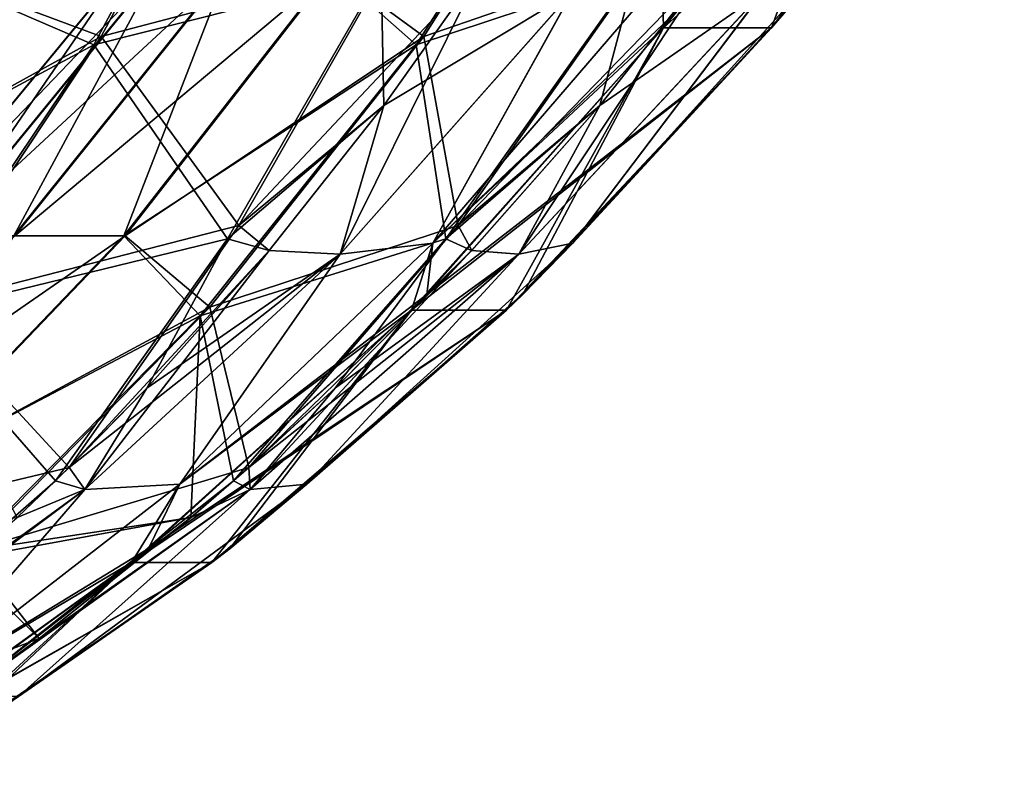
# Model space of a CAD drawing. Header units: millimetres. Extents: x -39.5 to 39.5, y -2 to 94.9.
# Tile 362 of 656: x 35.4 to 37.1, y -1.1 to 0.2. Entities that reach past the tile are written whole.
import ezdxf

# ---------------------------------------------------------------- set-up
doc = ezdxf.new("R2010")
doc.units = ezdxf.units.MM
doc.header["$LTSCALE"] = 65.185185
for name, color, linetype in [('231', 7, 'CONTINUOUS'), ('264', 7, 'CONTINUOUS'), ('265', 7, 'CONTINUOUS'), ('266', 7, 'CONTINUOUS'), ('370', 7, 'CONTINUOUS'), ('371', 7, 'CONTINUOUS'), ('376', 7, 'CONTINUOUS'), ('377', 7, 'CONTINUOUS')]:
    doc.layers.add(name, color=color, linetype=linetype)

msp = doc.modelspace()

# ---------------------------------------------------------------- linework, layer by layer
at = {"layer": '231', "linetype": 'Continuous'}
for points in [[(36.522, 0.1909, -5.5134), (37.0715, 0.6811, -4.1088), (36.4997, 0.163, -5.5061), (36.522, 0.1909, -5.5134)], [(36.4997, 0.163, -5.5061), (37.0715, 0.6811, -4.1088), (36.6811, 0.163, -4.1284), (36.4997, 0.163, -5.5061)], [(36.6811, 0.163, 4.1284), (36.8718, 0.6811, 5.626), (36.4997, 0.163, 5.5061), (36.6811, 0.163, 4.1284)], [(36.4997, 0.163, 5.5061), (36.8718, 0.6811, 5.626), (36.522, 0.191, 5.5134), (36.4997, 0.163, 5.5061)], [(36.6811, 0.163, -4.1284), (37.0715, 0.6811, -4.1088), (36.7047, 0.1911, -4.1271), (36.6811, 0.163, -4.1284)], [(36.7045, 0.1909, 4.1271), (36.8718, 0.6811, 5.626), (36.6811, 0.163, 4.1284), (36.7045, 0.1909, 4.1271)], [(36.1027, -0.2842, -5.3751), (36.6811, 0.163, -4.1284), (36.0766, -0.3107, -5.3664), (36.1027, -0.2842, -5.3751)], [(36.0766, -0.3107, -5.3664), (36.6811, 0.163, -4.1284), (36.2362, -0.3107, -4.1538), (36.0766, -0.3107, -5.3664)], [(36.2362, -0.3107, 4.1538), (36.4997, 0.163, 5.5061), (36.0766, -0.3107, 5.3664), (36.2362, -0.3107, 4.1538)], [(36.0766, -0.3107, 5.3664), (36.4997, 0.163, 5.5061), (36.1028, -0.2842, 5.3751), (36.0766, -0.3107, 5.3664)], [(36.4997, 0.163, -5.5061), (36.6811, 0.163, -4.1284), (36.1027, -0.2842, -5.3751), (36.4997, 0.163, -5.5061)], [(36.2362, -0.3107, -4.1538), (36.6811, 0.163, -4.1284), (36.2639, -0.284, -4.1521), (36.2362, -0.3107, -4.1538)], [(36.2637, -0.2842, 4.1521), (36.4997, 0.163, 5.5061), (36.2362, -0.3107, 4.1538), (36.2637, -0.2842, 4.1521)], [(36.6811, 0.163, 4.1284), (36.4997, 0.163, 5.5061), (36.2637, -0.2842, 4.1521), (36.6811, 0.163, 4.1284)], [(35.6356, -0.7109, -5.2196), (36.2362, -0.3107, -4.1538), (35.6068, -0.7343, -5.21), (35.6356, -0.7109, -5.2196)], [(35.6068, -0.7343, -5.21), (36.2362, -0.3107, -4.1538), (35.742, -0.7343, -4.1832), (35.6068, -0.7343, -5.21)], [(35.742, -0.7343, 4.1832), (36.0766, -0.3107, 5.3664), (35.6068, -0.7343, 5.21), (35.742, -0.7343, 4.1832)], [(35.6068, -0.7343, 5.21), (36.0766, -0.3107, 5.3664), (35.6356, -0.7109, 5.2196), (35.6068, -0.7343, 5.21)], [(36.0766, -0.3107, -5.3664), (36.2362, -0.3107, -4.1538), (35.6356, -0.7109, -5.2196), (36.0766, -0.3107, -5.3664)], [(35.742, -0.7343, -4.1832), (36.2362, -0.3107, -4.1538), (35.7725, -0.7107, -4.1814), (35.742, -0.7343, -4.1832)], [(35.7722, -0.7109, 4.1815), (36.0766, -0.3107, 5.3664), (35.742, -0.7343, 4.1832), (35.7722, -0.7109, 4.1815)], [(36.2362, -0.3107, 4.1538), (36.0766, -0.3107, 5.3664), (35.7722, -0.7109, 4.1815), (36.2362, -0.3107, 4.1538)], [(35.1229, -1.0854, -5.0505), (35.742, -0.7343, -4.1832), (35.0953, -1.1032, -5.0414), (35.1229, -1.0854, -5.0505)], [(35.0953, -1.1032, -5.0414), (35.742, -0.7343, -4.1832), (35.2043, -1.1032, -4.2137), (35.0953, -1.1032, -5.0414)], [(35.2043, -1.1032, 4.2137), (35.6068, -0.7343, 5.21), (35.0953, -1.1032, 5.0414), (35.2043, -1.1032, 4.2137)], [(35.0953, -1.1032, 5.0414), (35.6068, -0.7343, 5.21), (35.123, -1.0853, 5.0505), (35.0953, -1.1032, 5.0414)], [(35.6068, -0.7343, -5.21), (35.742, -0.7343, -4.1832), (35.1229, -1.0854, -5.0505), (35.6068, -0.7343, -5.21)], [(35.2043, -1.1032, -4.2137), (35.742, -0.7343, -4.1832), (35.2335, -1.0853, -4.2121), (35.2043, -1.1032, -4.2137)], [(35.2333, -1.0854, 4.2121), (35.6068, -0.7343, 5.21), (35.2043, -1.1032, 4.2137), (35.2333, -1.0854, 4.2121)], [(35.742, -0.7343, 4.1832), (35.6068, -0.7343, 5.21), (35.2333, -1.0854, 4.2121), (35.742, -0.7343, 4.1832)]]:
    msp.add_3dface(points, dxfattribs=at)
at = {"layer": '264', "linetype": 'Continuous'}
for points in [[(35.5436, 0.1348, -6.7689), (35.2514, 0.2611, -7.3093), (35.8098, 0.6306, -6.9942), (35.5436, 0.1348, -6.7689)], [(35.5436, 0.1348, -6.7689), (35.8098, 0.6306, -6.9942), (36.026, 0.2565, -6.389), (35.5436, 0.1348, -6.7689)], [(36.0306, 0.0329, -6.1435), (36.026, 0.2565, -6.389), (36.1963, 0.2672, -6.2408), (36.0306, 0.0329, -6.1435)], [(34.9476, -0.1857, -7.0995), (35.2514, 0.2611, -7.3093), (35.5436, 0.1348, -6.7689), (34.9476, -0.1857, -7.0995)], [(35.5436, 0.1348, -6.7689), (36.026, 0.2565, -6.389), (35.7681, -0.1907, -6.1232), (35.5436, 0.1348, -6.7689)], [(35.7681, -0.1907, -6.1232), (36.026, 0.2565, -6.389), (36.0306, 0.0329, -6.1435), (35.7681, -0.1907, -6.1232)], [(35.2381, -0.3203, -6.5103), (34.9476, -0.1857, -7.0995), (35.5436, 0.1348, -6.7689), (35.2381, -0.3203, -6.5103)], [(35.2381, -0.3203, -6.5103), (35.5436, 0.1348, -6.7689), (35.7681, -0.1907, -6.1232), (35.2381, -0.3203, -6.5103)], [(35.8378, -0.2107, -6.0313), (35.7681, -0.1907, -6.1232), (36.0306, 0.0329, -6.1435), (35.8378, -0.2107, -6.0313)], [(35.2381, -0.3203, -6.5103), (35.7681, -0.1907, -6.1232), (35.4795, -0.5971, -5.8256), (35.2381, -0.3203, -6.5103)], [(35.4795, -0.5971, -5.8256), (35.7681, -0.1907, -6.1232), (35.6327, -0.4414, -5.9128), (35.4795, -0.5971, -5.8256)], [(35.6327, -0.4414, -5.9128), (35.7681, -0.1907, -6.1232), (35.8378, -0.2107, -6.0313), (35.6327, -0.4414, -5.9128)], [(35.2381, -0.3203, -6.5103), (35.4795, -0.5971, -5.8256), (35.4152, -0.6586, -5.7893), (35.2381, -0.3203, -6.5103)]]:
    msp.add_3dface(points, dxfattribs=at)
at = {"layer": '265', "linetype": 'Continuous'}
for points in [[(36.0844, 0.1348, 2.6611), (35.942, 0.2611, 2.0635), (36.3999, 0.6306, 2.5123), (36.0844, 0.1348, 2.6611)], [(36.4097, 0.6432, -2.5147), (35.9443, 0.2611, -2.0697), (36.0973, 0.1489, -2.6625), (36.4097, 0.6432, -2.5147)], [(36.0844, 0.1348, 2.6611), (36.3999, 0.6306, 2.5123), (36.452, 0.2565, 3.1529), (36.0844, 0.1348, 2.6611)], [(36.4684, 0.2769, -3.1508), (36.4097, 0.6432, -2.5147), (36.0973, 0.1489, -2.6625), (36.4684, 0.2769, -3.1508)], [(36.155, -0.1688, -3.3386), (36.4684, 0.2769, -3.1508), (36.0973, 0.1489, -2.6625), (36.155, -0.1688, -3.3386)], [(36.155, -0.1688, -3.3386), (36.5781, 0.2672, -3.3402), (36.4684, 0.2769, -3.1508), (36.155, -0.1688, -3.3386)], [(36.3931, 0.033, -3.3912), (36.5781, 0.2672, -3.3402), (36.155, -0.1688, -3.3386), (36.3931, 0.033, -3.3912)], [(36.3929, 0.0329, 3.3912), (36.452, 0.2565, 3.1529), (36.5781, 0.2672, 3.3402), (36.3929, 0.0329, 3.3912)], [(35.2238, -0.1857, -0.3226), (35.5925, 0.2611, -0.3043), (35.2234, -0.1857, 0.3156), (35.2238, -0.1857, -0.3226)], [(35.2234, -0.1857, 0.3156), (35.5925, 0.2611, -0.3043), (35.5922, 0.2611, 0.2977), (35.2234, -0.1857, 0.3156)], [(35.2234, -0.1857, 0.3156), (35.5922, 0.2611, 0.2977), (35.2855, -0.1857, 0.9507), (35.2234, -0.1857, 0.3156)], [(35.2866, -0.1857, -0.9577), (35.6518, 0.2611, -0.9033), (35.2238, -0.1857, -0.3226), (35.2866, -0.1857, -0.9577)], [(35.2238, -0.1857, -0.3226), (35.6518, 0.2611, -0.9033), (35.5925, 0.2611, -0.3043), (35.2238, -0.1857, -0.3226)], [(35.2855, -0.1857, 0.9507), (35.5922, 0.2611, 0.2977), (35.6508, 0.2611, 0.8968), (35.2855, -0.1857, 0.9507)], [(35.2855, -0.1857, 0.9507), (35.6508, 0.2611, 0.8968), (35.4096, -0.1857, 1.5767), (35.2855, -0.1857, 0.9507)], [(35.4113, -0.1857, -1.5835), (35.7694, 0.2611, -1.4937), (35.2866, -0.1857, -0.9577), (35.4113, -0.1857, -1.5835)], [(35.2866, -0.1857, -0.9577), (35.7694, 0.2611, -1.4937), (35.6518, 0.2611, -0.9033), (35.2866, -0.1857, -0.9577)], [(35.4096, -0.1857, 1.5767), (35.6508, 0.2611, 0.8968), (35.7678, 0.2611, 1.4873), (35.4096, -0.1857, 1.5767)], [(35.4096, -0.1857, 1.5767), (35.7678, 0.2611, 1.4873), (35.5943, -0.1857, 2.1876), (35.4096, -0.1857, 1.5767)], [(35.5966, -0.1857, -2.1942), (35.9443, 0.2611, -2.0697), (35.4113, -0.1857, -1.5835), (35.5966, -0.1857, -2.1942)], [(35.4113, -0.1857, -1.5835), (35.9443, 0.2611, -2.0697), (35.7694, 0.2611, -1.4937), (35.4113, -0.1857, -1.5835)], [(35.5943, -0.1857, 2.1876), (35.7678, 0.2611, 1.4873), (35.942, 0.2611, 2.0635), (35.5943, -0.1857, 2.1876)], [(35.5943, -0.1857, 2.1876), (35.942, 0.2611, 2.0635), (36.0844, 0.1348, 2.6611), (35.5943, -0.1857, 2.1876)], [(35.9443, 0.2611, -2.0697), (35.5966, -0.1857, -2.1942), (36.0973, 0.1489, -2.6625), (35.9443, 0.2611, -2.0697)], [(36.0844, 0.1348, 2.6611), (36.452, 0.2565, 3.1529), (36.1342, -0.1907, 3.3429), (36.0844, 0.1348, 2.6611)], [(36.1342, -0.1907, 3.3429), (36.452, 0.2565, 3.1529), (36.3929, 0.0329, 3.3912), (36.1342, -0.1907, 3.3429)], [(36.0973, 0.1489, -2.6625), (35.5966, -0.1857, -2.1942), (35.7387, -0.3054, -2.8321), (36.0973, 0.1489, -2.6625)], [(36.155, -0.1688, -3.3386), (36.0973, 0.1489, -2.6625), (35.7387, -0.3054, -2.8321), (36.155, -0.1688, -3.3386)], [(35.7224, -0.3203, 2.8319), (35.5943, -0.1857, 2.1876), (36.0844, 0.1348, 2.6611), (35.7224, -0.3203, 2.8319)], [(35.7224, -0.3203, 2.8319), (36.0844, 0.1348, 2.6611), (36.1342, -0.1907, 3.3429), (35.7224, -0.3203, 2.8319)], [(36.1777, -0.2107, 3.4497), (36.1342, -0.1907, 3.3429), (36.3929, 0.0329, 3.3912), (36.1777, -0.2107, 3.4497)], [(36.1779, -0.2105, -3.4497), (36.3931, 0.033, -3.3912), (36.155, -0.1688, -3.3386), (36.1779, -0.2105, -3.4497)], [(35.8039, -0.5746, -3.5491), (36.155, -0.1688, -3.3386), (35.7387, -0.3054, -2.8321), (35.8039, -0.5746, -3.5491)], [(35.8039, -0.5746, -3.5491), (36.1779, -0.2105, -3.4497), (36.155, -0.1688, -3.3386), (35.8039, -0.5746, -3.5491)], [(35.2074, -0.592, -2.3335), (35.5966, -0.1857, -2.1942), (35.0102, -0.592, -1.6841), (35.2074, -0.592, -2.3335)], [(35.0102, -0.592, -1.6841), (35.5966, -0.1857, -2.1942), (35.4113, -0.1857, -1.5835), (35.0102, -0.592, -1.6841)], [(35.2049, -0.592, 2.3265), (35.4096, -0.1857, 1.5767), (35.5943, -0.1857, 2.1876), (35.2049, -0.592, 2.3265)], [(35.2049, -0.592, 2.3265), (35.5943, -0.1857, 2.1876), (35.7224, -0.3203, 2.8319), (35.2049, -0.592, 2.3265)], [(35.5966, -0.1857, -2.1942), (35.2074, -0.592, -2.3335), (35.7387, -0.3054, -2.8321), (35.5966, -0.1857, -2.1942)], [(35.7224, -0.3203, 2.8319), (36.1342, -0.1907, 3.3429), (35.7783, -0.5971, 3.5557), (35.7224, -0.3203, 2.8319)], [(35.7783, -0.5971, 3.5557), (36.1342, -0.1907, 3.3429), (35.9489, -0.4414, 3.5111), (35.7783, -0.5971, 3.5557)], [(35.9489, -0.4414, 3.5111), (36.1342, -0.1907, 3.3429), (36.1777, -0.2107, 3.4497), (35.9489, -0.4414, 3.5111)], [(35.9491, -0.4412, -3.5111), (36.1779, -0.2105, -3.4497), (35.8039, -0.5746, -3.5491), (35.9491, -0.4412, -3.5111)], [(35.7387, -0.3054, -2.8321), (35.2074, -0.592, -2.3335), (35.338, -0.7144, -3.0216), (35.7387, -0.3054, -2.8321)], [(35.8039, -0.5746, -3.5491), (35.7387, -0.3054, -2.8321), (35.338, -0.7144, -3.0216), (35.8039, -0.5746, -3.5491)], [(35.318, -0.7296, 3.0226), (35.2049, -0.592, 2.3265), (35.7224, -0.3203, 2.8319), (35.318, -0.7296, 3.0226)], [(35.318, -0.7296, 3.0226), (35.7224, -0.3203, 2.8319), (35.7068, -0.6586, 3.5741), (35.318, -0.7296, 3.0226)], [(35.7224, -0.3203, 2.8319), (35.7783, -0.5971, 3.5557), (35.7068, -0.6586, 3.5741), (35.7224, -0.3203, 2.8319)], [(35.8039, -0.5746, -3.5491), (35.338, -0.7144, -3.0216), (35.707, -0.6584, -3.574), (35.8039, -0.5746, -3.5491)], [(35.318, -0.7296, 3.0226), (35.7068, -0.6586, 3.5741), (35.452, -0.8618, 3.6385), (35.318, -0.7296, 3.0226)], [(35.707, -0.6584, -3.574), (35.338, -0.7144, -3.0216), (35.4522, -0.8617, -3.6385), (35.707, -0.6584, -3.574)], [(35.338, -0.7144, -3.0216), (34.8998, -1.0733, -3.2289), (35.4522, -0.8617, -3.6385), (35.338, -0.7144, -3.0216)], [(35.3201, -0.9579, 3.6713), (35.318, -0.7296, 3.0226), (35.452, -0.8618, 3.6385), (35.3201, -0.9579, 3.6713)], [(35.4522, -0.8617, -3.6385), (34.8998, -1.0733, -3.2289), (35.3201, -0.9579, -3.6713), (35.4522, -0.8617, -3.6385)]]:
    msp.add_3dface(points, dxfattribs=at)
at = {"layer": '266', "linetype": 'Continuous'}
for points in [[(35.8199, 0.6432, 6.9945), (35.2552, 0.2611, 7.3038), (35.5564, 0.1489, 6.7709), (35.8199, 0.6432, 6.9945)], [(36.0413, 0.2769, 6.3953), (35.8199, 0.6432, 6.9945), (35.5564, 0.1489, 6.7709), (36.0413, 0.2769, 6.3953)], [(35.7871, -0.1688, 6.1327), (36.0413, 0.2769, 6.3953), (35.5564, 0.1489, 6.7709), (35.7871, -0.1688, 6.1327)], [(35.7871, -0.1688, 6.1327), (36.1963, 0.2672, 6.2408), (36.0413, 0.2769, 6.3953), (35.7871, -0.1688, 6.1327)], [(36.0306, 0.0329, 6.1436), (36.1963, 0.2672, 6.2408), (35.7871, -0.1688, 6.1327), (36.0306, 0.0329, 6.1436)], [(35.2552, 0.2611, 7.3038), (34.9516, -0.1857, 7.0937), (35.5564, 0.1489, 6.7709), (35.2552, 0.2611, 7.3038)], [(35.5564, 0.1489, 6.7709), (34.9516, -0.1857, 7.0937), (35.2539, -0.3054, 6.5143), (35.5564, 0.1489, 6.7709)], [(35.7871, -0.1688, 6.1327), (35.5564, 0.1489, 6.7709), (35.2539, -0.3054, 6.5143), (35.7871, -0.1688, 6.1327)], [(35.8379, -0.2106, 6.0313), (36.0306, 0.0329, 6.1436), (35.7871, -0.1688, 6.1327), (35.8379, -0.2106, 6.0313)], [(35.5025, -0.5746, 5.8386), (35.7871, -0.1688, 6.1327), (35.2539, -0.3054, 6.5143), (35.5025, -0.5746, 5.8386)], [(35.5025, -0.5746, 5.8386), (35.8379, -0.2106, 6.0313), (35.7871, -0.1688, 6.1327), (35.5025, -0.5746, 5.8386)], [(35.6328, -0.4414, 5.9128), (35.8379, -0.2106, 6.0313), (35.5025, -0.5746, 5.8386), (35.6328, -0.4414, 5.9128)], [(35.5025, -0.5746, 5.8386), (35.2539, -0.3054, 6.5143), (34.9159, -0.7144, 6.2275), (35.5025, -0.5746, 5.8386)], [(35.5025, -0.5746, 5.8386), (34.9159, -0.7144, 6.2275), (35.4152, -0.6586, 5.7893), (35.5025, -0.5746, 5.8386)]]:
    msp.add_3dface(points, dxfattribs=at)
at = {"layer": '370', "linetype": 'Continuous'}
for points in [[(36.0306, 0.0329, -6.1435), (36.1963, 0.2672, -6.2408), (35.9572, -0.2166, -5.8916), (36.0306, 0.0329, -6.1435)], [(35.9572, -0.2166, -5.8916), (36.1963, 0.2672, -6.2408), (36.3472, 0.224, -6.0207), (35.9572, -0.2166, -5.8916)], [(36.4997, 0.163, -5.5061), (36.1126, -0.1983, -5.6617), (36.4973, 0.2497, -5.7884), (36.4997, 0.163, -5.5061)], [(36.1126, -0.1983, -5.6617), (36.3472, 0.224, -6.0207), (36.4973, 0.2497, -5.7884), (36.1126, -0.1983, -5.6617)], [(36.522, 0.1909, -5.5134), (36.4997, 0.163, -5.5061), (36.4973, 0.2497, -5.7884), (36.522, 0.1909, -5.5134)], [(35.9572, -0.2166, -5.8916), (36.3472, 0.224, -6.0207), (36.1126, -0.1983, -5.6617), (35.9572, -0.2166, -5.8916)], [(36.4997, 0.163, -5.5061), (36.1027, -0.2842, -5.3751), (36.1126, -0.1983, -5.6617), (36.4997, 0.163, -5.5061)], [(35.8378, -0.2107, -6.0313), (36.0306, 0.0329, -6.1435), (35.9572, -0.2166, -5.8916), (35.8378, -0.2107, -6.0313)], [(35.6327, -0.4414, -5.9128), (35.8378, -0.2107, -6.0313), (35.5288, -0.6116, -5.7487), (35.6327, -0.4414, -5.9128)], [(35.5288, -0.6116, -5.7487), (35.8378, -0.2107, -6.0313), (35.9572, -0.2166, -5.8916), (35.5288, -0.6116, -5.7487)], [(36.0766, -0.3107, -5.3664), (35.6882, -0.6025, -5.5207), (36.1126, -0.1983, -5.6617), (36.0766, -0.3107, -5.3664)], [(35.6882, -0.6025, -5.5207), (35.9572, -0.2166, -5.8916), (36.1126, -0.1983, -5.6617), (35.6882, -0.6025, -5.5207)], [(36.1027, -0.2842, -5.3751), (36.0766, -0.3107, -5.3664), (36.1126, -0.1983, -5.6617), (36.1027, -0.2842, -5.3751)], [(35.5288, -0.6116, -5.7487), (35.9572, -0.2166, -5.8916), (35.6882, -0.6025, -5.5207), (35.5288, -0.6116, -5.7487)], [(36.0766, -0.3107, -5.3664), (35.6356, -0.7109, -5.2196), (35.6882, -0.6025, -5.5207), (36.0766, -0.3107, -5.3664)], [(35.4795, -0.5971, -5.8256), (35.6327, -0.4414, -5.9128), (35.5288, -0.6116, -5.7487), (35.4795, -0.5971, -5.8256)], [(35.4152, -0.6586, -5.7893), (35.4795, -0.5971, -5.8256), (35.0668, -0.9579, -5.5954), (35.4152, -0.6586, -5.7893)], [(35.0668, -0.9579, -5.5954), (35.4795, -0.5971, -5.8256), (35.5288, -0.6116, -5.7487), (35.0668, -0.9579, -5.5954)], [(35.6068, -0.7343, -5.21), (35.2285, -0.9594, -5.3685), (35.6882, -0.6025, -5.5207), (35.6068, -0.7343, -5.21)], [(35.2285, -0.9594, -5.3685), (35.5288, -0.6116, -5.7487), (35.6882, -0.6025, -5.5207), (35.2285, -0.9594, -5.3685)], [(35.6356, -0.7109, -5.2196), (35.6068, -0.7343, -5.21), (35.6882, -0.6025, -5.5207), (35.6356, -0.7109, -5.2196)], [(35.0668, -0.9579, -5.5954), (35.5288, -0.6116, -5.7487), (35.2285, -0.9594, -5.3685), (35.0668, -0.9579, -5.5954)], [(35.6068, -0.7343, -5.21), (35.1229, -1.0854, -5.0505), (35.2285, -0.9594, -5.3685), (35.6068, -0.7343, -5.21)]]:
    msp.add_3dface(points, dxfattribs=at)
at = {"layer": '371', "linetype": 'Continuous'}
for points in [[(36.5781, 0.2672, -3.3402), (36.3931, 0.033, -3.3912), (36.667, 0.2239, -3.5918), (36.5781, 0.2672, -3.3402)], [(36.3474, -0.1983, -3.8778), (36.7047, 0.1911, -4.1271), (36.7519, 0.2497, -3.855), (36.3474, -0.1983, -3.8778)], [(36.3474, -0.1983, -3.8778), (36.7519, 0.2497, -3.855), (36.667, 0.2239, -3.5918), (36.3474, -0.1983, -3.8778)], [(36.3931, 0.033, -3.3912), (36.2568, -0.2166, -3.6155), (36.667, 0.2239, -3.5918), (36.3931, 0.033, -3.3912)], [(36.2568, -0.2166, -3.6155), (36.3474, -0.1983, -3.8778), (36.667, 0.2239, -3.5918), (36.2568, -0.2166, -3.6155)], [(36.6811, 0.163, -4.1284), (36.7047, 0.1911, -4.1271), (36.3474, -0.1983, -3.8778), (36.6811, 0.163, -4.1284)], [(36.2639, -0.284, -4.1521), (36.6811, 0.163, -4.1284), (36.3474, -0.1983, -3.8778), (36.2639, -0.284, -4.1521)], [(36.3931, 0.033, -3.3912), (36.1779, -0.2105, -3.4497), (36.2568, -0.2166, -3.6155), (36.3931, 0.033, -3.3912)], [(35.901, -0.6025, -3.9042), (36.2639, -0.284, -4.1521), (36.3474, -0.1983, -3.8778), (35.901, -0.6025, -3.9042)], [(35.901, -0.6025, -3.9042), (36.3474, -0.1983, -3.8778), (36.2568, -0.2166, -3.6155), (35.901, -0.6025, -3.9042)], [(36.1779, -0.2105, -3.4497), (35.9491, -0.4412, -3.5111), (36.2568, -0.2166, -3.6155), (36.1779, -0.2105, -3.4497)], [(35.9491, -0.4412, -3.5111), (35.8039, -0.5746, -3.5491), (36.2568, -0.2166, -3.6155), (35.9491, -0.4412, -3.5111)], [(35.8039, -0.5746, -3.5491), (35.8061, -0.6116, -3.6427), (36.2568, -0.2166, -3.6155), (35.8039, -0.5746, -3.5491)], [(35.8061, -0.6116, -3.6427), (35.901, -0.6025, -3.9042), (36.2568, -0.2166, -3.6155), (35.8061, -0.6116, -3.6427)], [(36.2362, -0.3107, -4.1538), (36.2639, -0.284, -4.1521), (35.901, -0.6025, -3.9042), (36.2362, -0.3107, -4.1538)], [(35.7725, -0.7107, -4.1814), (36.2362, -0.3107, -4.1538), (35.901, -0.6025, -3.9042), (35.7725, -0.7107, -4.1814)], [(35.8039, -0.5746, -3.5491), (35.707, -0.6584, -3.574), (35.8061, -0.6116, -3.6427), (35.8039, -0.5746, -3.5491)], [(35.4176, -0.9594, -3.9322), (35.7725, -0.7107, -4.1814), (35.901, -0.6025, -3.9042), (35.4176, -0.9594, -3.9322)], [(35.4176, -0.9594, -3.9322), (35.901, -0.6025, -3.9042), (35.8061, -0.6116, -3.6427), (35.4176, -0.9594, -3.9322)], [(35.4522, -0.8617, -3.6385), (35.3201, -0.9579, -3.6713), (35.8061, -0.6116, -3.6427), (35.4522, -0.8617, -3.6385)], [(35.3201, -0.9579, -3.6713), (35.4176, -0.9594, -3.9322), (35.8061, -0.6116, -3.6427), (35.3201, -0.9579, -3.6713)], [(35.707, -0.6584, -3.574), (35.4522, -0.8617, -3.6385), (35.8061, -0.6116, -3.6427), (35.707, -0.6584, -3.574)], [(35.742, -0.7343, -4.1832), (35.7725, -0.7107, -4.1814), (35.4176, -0.9594, -3.9322), (35.742, -0.7343, -4.1832)], [(35.2335, -1.0853, -4.2121), (35.742, -0.7343, -4.1832), (35.4176, -0.9594, -3.9322), (35.2335, -1.0853, -4.2121)]]:
    msp.add_3dface(points, dxfattribs=at)
at = {"layer": '376', "linetype": 'Continuous'}
for points in [[(36.3929, 0.0329, 3.3912), (36.5781, 0.2672, 3.3402), (36.2568, -0.2166, 3.6155), (36.3929, 0.0329, 3.3912)], [(36.2568, -0.2166, 3.6155), (36.5781, 0.2672, 3.3402), (36.667, 0.224, 3.5918), (36.2568, -0.2166, 3.6155)], [(36.6811, 0.163, 4.1284), (36.3474, -0.1983, 3.8778), (36.7519, 0.2497, 3.855), (36.6811, 0.163, 4.1284)], [(36.3474, -0.1983, 3.8778), (36.667, 0.224, 3.5918), (36.7519, 0.2497, 3.855), (36.3474, -0.1983, 3.8778)], [(36.7045, 0.1909, 4.1271), (36.6811, 0.163, 4.1284), (36.7519, 0.2497, 3.855), (36.7045, 0.1909, 4.1271)], [(36.2568, -0.2166, 3.6155), (36.667, 0.224, 3.5918), (36.3474, -0.1983, 3.8778), (36.2568, -0.2166, 3.6155)], [(36.6811, 0.163, 4.1284), (36.2637, -0.2842, 4.1521), (36.3474, -0.1983, 3.8778), (36.6811, 0.163, 4.1284)], [(36.1777, -0.2107, 3.4497), (36.3929, 0.0329, 3.3912), (36.2568, -0.2166, 3.6155), (36.1777, -0.2107, 3.4497)], [(35.9489, -0.4414, 3.5111), (36.1777, -0.2107, 3.4497), (35.8061, -0.6116, 3.6427), (35.9489, -0.4414, 3.5111)], [(35.8061, -0.6116, 3.6427), (36.1777, -0.2107, 3.4497), (36.2568, -0.2166, 3.6155), (35.8061, -0.6116, 3.6427)], [(36.2362, -0.3107, 4.1538), (35.901, -0.6025, 3.9042), (36.3474, -0.1983, 3.8778), (36.2362, -0.3107, 4.1538)], [(35.901, -0.6025, 3.9042), (36.2568, -0.2166, 3.6155), (36.3474, -0.1983, 3.8778), (35.901, -0.6025, 3.9042)], [(36.2637, -0.2842, 4.1521), (36.2362, -0.3107, 4.1538), (36.3474, -0.1983, 3.8778), (36.2637, -0.2842, 4.1521)], [(35.8061, -0.6116, 3.6427), (36.2568, -0.2166, 3.6155), (35.901, -0.6025, 3.9042), (35.8061, -0.6116, 3.6427)], [(36.2362, -0.3107, 4.1538), (35.7722, -0.7109, 4.1815), (35.901, -0.6025, 3.9042), (36.2362, -0.3107, 4.1538)], [(35.7783, -0.5971, 3.5557), (35.9489, -0.4414, 3.5111), (35.8061, -0.6116, 3.6427), (35.7783, -0.5971, 3.5557)], [(35.7068, -0.6586, 3.5741), (35.7783, -0.5971, 3.5557), (35.3201, -0.9579, 3.6713), (35.7068, -0.6586, 3.5741)], [(35.3201, -0.9579, 3.6713), (35.7783, -0.5971, 3.5557), (35.8061, -0.6116, 3.6427), (35.3201, -0.9579, 3.6713)], [(35.742, -0.7343, 4.1832), (35.4176, -0.9594, 3.9322), (35.901, -0.6025, 3.9042), (35.742, -0.7343, 4.1832)], [(35.4176, -0.9594, 3.9322), (35.8061, -0.6116, 3.6427), (35.901, -0.6025, 3.9042), (35.4176, -0.9594, 3.9322)], [(35.7722, -0.7109, 4.1815), (35.742, -0.7343, 4.1832), (35.901, -0.6025, 3.9042), (35.7722, -0.7109, 4.1815)], [(35.3201, -0.9579, 3.6713), (35.8061, -0.6116, 3.6427), (35.4176, -0.9594, 3.9322), (35.3201, -0.9579, 3.6713)], [(35.7068, -0.6586, 3.5741), (35.3201, -0.9579, 3.6713), (35.452, -0.8618, 3.6385), (35.7068, -0.6586, 3.5741)], [(35.742, -0.7343, 4.1832), (35.2333, -1.0854, 4.2121), (35.4176, -0.9594, 3.9322), (35.742, -0.7343, 4.1832)]]:
    msp.add_3dface(points, dxfattribs=at)
at = {"layer": '377', "linetype": 'Continuous'}
for points in [[(36.1963, 0.2672, 6.2408), (36.0306, 0.0329, 6.1436), (36.3472, 0.2239, 6.0207), (36.1963, 0.2672, 6.2408)], [(36.1126, -0.1983, 5.6617), (36.522, 0.191, 5.5134), (36.4973, 0.2497, 5.7884), (36.1126, -0.1983, 5.6617)], [(36.1126, -0.1983, 5.6617), (36.4973, 0.2497, 5.7884), (36.3472, 0.2239, 6.0207), (36.1126, -0.1983, 5.6617)], [(36.0306, 0.0329, 6.1436), (35.9572, -0.2166, 5.8916), (36.3472, 0.2239, 6.0207), (36.0306, 0.0329, 6.1436)], [(35.9572, -0.2166, 5.8916), (36.1126, -0.1983, 5.6617), (36.3472, 0.2239, 6.0207), (35.9572, -0.2166, 5.8916)], [(36.4997, 0.163, 5.5061), (36.522, 0.191, 5.5134), (36.1126, -0.1983, 5.6617), (36.4997, 0.163, 5.5061)], [(36.1028, -0.2842, 5.3751), (36.4997, 0.163, 5.5061), (36.1126, -0.1983, 5.6617), (36.1028, -0.2842, 5.3751)], [(36.0306, 0.0329, 6.1436), (35.8379, -0.2106, 6.0313), (35.9572, -0.2166, 5.8916), (36.0306, 0.0329, 6.1436)], [(35.8379, -0.2106, 6.0313), (35.6328, -0.4414, 5.9128), (35.9572, -0.2166, 5.8916), (35.8379, -0.2106, 6.0313)], [(35.6882, -0.6025, 5.5207), (36.1028, -0.2842, 5.3751), (36.1126, -0.1983, 5.6617), (35.6882, -0.6025, 5.5207)], [(35.6882, -0.6025, 5.5207), (36.1126, -0.1983, 5.6617), (35.9572, -0.2166, 5.8916), (35.6882, -0.6025, 5.5207)], [(35.6328, -0.4414, 5.9128), (35.5025, -0.5746, 5.8386), (35.9572, -0.2166, 5.8916), (35.6328, -0.4414, 5.9128)], [(35.5025, -0.5746, 5.8386), (35.5288, -0.6116, 5.7487), (35.9572, -0.2166, 5.8916), (35.5025, -0.5746, 5.8386)], [(35.5288, -0.6116, 5.7487), (35.6882, -0.6025, 5.5207), (35.9572, -0.2166, 5.8916), (35.5288, -0.6116, 5.7487)], [(36.0766, -0.3107, 5.3664), (36.1028, -0.2842, 5.3751), (35.6882, -0.6025, 5.5207), (36.0766, -0.3107, 5.3664)], [(35.6356, -0.7109, 5.2196), (36.0766, -0.3107, 5.3664), (35.6882, -0.6025, 5.5207), (35.6356, -0.7109, 5.2196)], [(35.5025, -0.5746, 5.8386), (35.4152, -0.6586, 5.7893), (35.5288, -0.6116, 5.7487), (35.5025, -0.5746, 5.8386)], [(35.2285, -0.9594, 5.3685), (35.6356, -0.7109, 5.2196), (35.6882, -0.6025, 5.5207), (35.2285, -0.9594, 5.3685)], [(35.2285, -0.9594, 5.3685), (35.6882, -0.6025, 5.5207), (35.5288, -0.6116, 5.7487), (35.2285, -0.9594, 5.3685)], [(35.1857, -0.8618, 5.6611), (35.0668, -0.9579, 5.5954), (35.5288, -0.6116, 5.7487), (35.1857, -0.8618, 5.6611)], [(35.0668, -0.9579, 5.5954), (35.2285, -0.9594, 5.3685), (35.5288, -0.6116, 5.7487), (35.0668, -0.9579, 5.5954)], [(35.4152, -0.6586, 5.7893), (35.1857, -0.8618, 5.6611), (35.5288, -0.6116, 5.7487), (35.4152, -0.6586, 5.7893)], [(35.6068, -0.7343, 5.21), (35.6356, -0.7109, 5.2196), (35.2285, -0.9594, 5.3685), (35.6068, -0.7343, 5.21)], [(35.123, -1.0853, 5.0505), (35.6068, -0.7343, 5.21), (35.2285, -0.9594, 5.3685), (35.123, -1.0853, 5.0505)]]:
    msp.add_3dface(points, dxfattribs=at)

doc.saveas('drawing.dxf')
